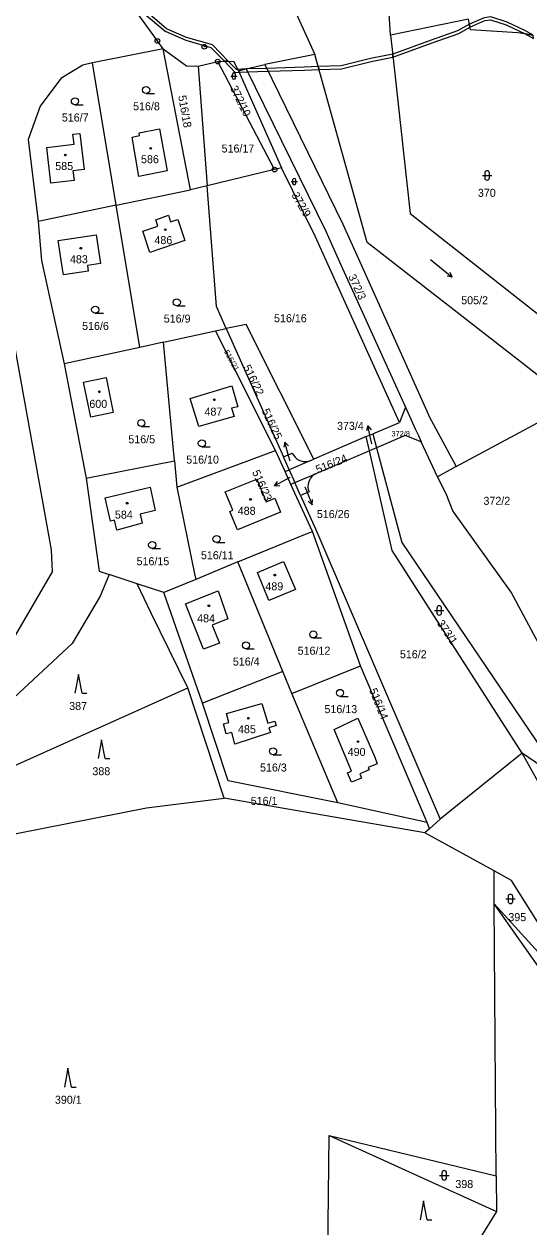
# Model space of a CAD drawing. Extents: x -725728 to -720881, y -1068679 to -1063504.
# Drawn here: x -723636.7 to -723529.4, y -1067279.2 to -1067023.6 of the extents above; entities that cross this region are included whole.
import ezdxf

# ---------------------------------------------------------------- set-up
doc = ezdxf.new("R2010")
doc.units = 0
for name, color, linetype in [('Hranice parcel', 7, 'Continuous'), ('Parcelní čísla', 7, 'Continuous'), ('Pop  PČ popisy', 7, 'Continuous'), ('Věcná břemena k části', 7, 'Continuous'), ('Značky bodu BP', 7, 'Continuous'), ('Značky budov', 7, 'Continuous'), ('Značky kultur', 7, 'Continuous')]:
    doc.layers.add(name, color=color, linetype=linetype)

# ---------------------------------------------------------------- blocks, each defined once
blk = doc.blocks.new('4.02_3')
at = {"layer": 'Značky budov'}
blk.add_circle((-0.001, 0), 0.0175, dxfattribs=at)
blk = doc.blocks.new('4.02_4')
at = {"layer": 'Značky budov'}
blk.add_circle((-0.001, 0), 0.0175, dxfattribs=at)
blk = doc.blocks.new('1029_119')
at = {"layer": 'Pop  PČ popisy'}
for p, q in [((-0.067, 0.292), (-0.094, 0.183)), ((0, 0), (-0.067, 0.292)), ((-0.067, 0.292), (0.004, 0.206))]:
    blk.add_line(p, q, dxfattribs=at)
blk = doc.blocks.new('1029_120')
at = {"layer": 'Pop  PČ popisy'}
for p, q in [((-0.078, 0.29), (-0.1, 0.18)), ((0, 0), (-0.078, 0.29)), ((-0.078, 0.29), (-0.003, 0.206))]:
    blk.add_line(p, q, dxfattribs=at)
blk = doc.blocks.new('1029_121')
at = {"layer": 'Pop  PČ popisy'}
for p, q in [((0, 0), (0.112, -0.278)), ((0.112, -0.278), (0.029, -0.204)), ((0.112, -0.278), (0.121, -0.167))]:
    blk.add_line(p, q, dxfattribs=at)
blk = doc.blocks.new('1029_127')
at = {"layer": 'Pop  PČ popisy'}
for p, q in [((0, 0), (-0.265, -0.141)), ((-0.265, -0.141), (-0.2, -0.05)), ((-0.265, -0.141), (-0.153, -0.138))]:
    blk.add_line(p, q, dxfattribs=at)
blk = doc.blocks.new('3.04_2')
at = {"layer": 'Značky kultur'}
blk.add_line((0.001, 0), (0.176, 0), dxfattribs=at)
blk.add_circle((0.001, 0.075), 0.075, dxfattribs=at)
blk = doc.blocks.new('3.08_1')
at = {"layer": 'Značky kultur'}
for p, q in [((0, 0.4), (-0.075, 0)), ((0.075, 0), (0, 0.4)), ((0.075, 0), (0.175, 0))]:
    blk.add_line(p, q, dxfattribs=at)
blk = doc.blocks.new('3.08_2')
at = {"layer": 'Značky kultur'}
for p, q in [((0, 0.4), (-0.075, 0)), ((0.075, 0), (0, 0.4)), ((0.075, 0), (0.175, 0))]:
    blk.add_line(p, q, dxfattribs=at)
blk = doc.blocks.new('3.16_2')
at = {"layer": 'Značky kultur'}
for p, q in [((-0.1, 0.1), (0.1, 0.1)), ((-0.05, 0.15), (-0.05, 0.05)), ((0.05, 0.05), (0.05, 0.15))]:
    blk.add_line(p, q, dxfattribs=at)
for centre, start, end in [((0, 0.15), 0, 180), ((0, 0.05), 180, 359.9879)]:
    blk.add_arc(centre, 0.05, start, end, dxfattribs=at)
blk = doc.blocks.new('3.04_3')
at = {"layer": 'Značky kultur'}
blk.add_line((0.001, 0), (0.176, 0), dxfattribs=at)
blk.add_circle((0.001, 0.075), 0.075, dxfattribs=at)
blk = doc.blocks.new('8.02_23')
at = {"layer": 'Značky kultur'}
for p, q in [((-0.232, 0.187), (0.234, -0.19)), ((0.234, -0.19), (0.126, -0.168)), ((0.234, -0.19), (0.19, -0.09))]:
    blk.add_line(p, q, dxfattribs=at)
blk = doc.blocks.new('3.16_4')
at = {"layer": 'Značky kultur'}
for p, q in [((-0.067, 0.067), (0.067, 0.067)), ((-0.034, 0.101), (-0.034, 0.033)), ((0.033, 0.033), (0.033, 0.101))]:
    blk.add_line(p, q, dxfattribs=at)
for centre, start, end in [((0, 0.1), 0, 180), ((0, 0.033), 180, 359.9879)]:
    blk.add_arc(centre, 0.0335, start, end, dxfattribs=at)
blk = doc.blocks.new('1.05_1')
at = {"layer": 'Značky bodu BP'}
for radius in [0.05, 0.00303]:
    blk.add_circle((0, 0), radius, dxfattribs=at)

msp = doc.modelspace()

# ---------------------------------------------------------------- linework, layer by layer
at = {"layer": 'Hranice parcel'}
for p, q in [((-723558.8, -1067025.97), (-723559.32, -1067017.61)), ((-723580.24, -1067018.21), (-723574.86, -1067030.13)), ((-723607.15, -1067028.91), (-723622.17, -1067031.86)), ((-723601.32, -1067058.85), (-723607.15, -1067028.91)), ((-723574.86, -1067030.13), (-723585.5, -1067032.24)), ((-723617.14, -1067062.12), (-723622.17, -1067031.86)), ((-723599.69, -1067032.6), (-723595.53, -1067031.6)), ((-723599.69, -1067032.6), (-723597.76, -1067058)), ((-723595.53, -1067031.6), (-723592.17, -1067031.49)), ((-723583.46, -1067054.54), (-723595.53, -1067031.6)), ((-723592.17, -1067031.49), (-723591.13, -1067033.57)), ((-723591.13, -1067033.57), (-723589.52, -1067033.18)), ((-723589.52, -1067033.18), (-723585.5, -1067032.24)), ((-723591.13, -1067033.57), (-723581.98, -1067054.2)), ((-723583.46, -1067054.54), (-723597.76, -1067058)), ((-723581.98, -1067054.2), (-723583.46, -1067054.54)), ((-723617.14, -1067062.12), (-723601.32, -1067058.85)), ((-723597.76, -1067058), (-723601.32, -1067058.85)), ((-723617.14, -1067062.12), (-723633.73, -1067065.55)), ((-723612.07, -1067092.32), (-723617.14, -1067062.12)), ((-723607.06, -1067091.23), (-723596.03, -1067088.84)), ((-723596.03, -1067088.84), (-723593.73, -1067088.34)), ((-723583.25, -1067114.24), (-723596.03, -1067088.84)), ((-723593.73, -1067088.34), (-723581.57, -1067115.58)), ((-723607.06, -1067091.23), (-723612.07, -1067092.32)), ((-723604.76, -1067116.4), (-723607.06, -1067091.23)), ((-723612.07, -1067092.32), (-723628.19, -1067095.82)), ((-723628.19, -1067095.82), (-723623.48, -1067120.08)), ((-723555.61, -1067105), (-723556.86, -1067108.27)), ((-723562.58, -1067110.71), (-723556.86, -1067108.27)), ((-723563.95, -1067111.29), (-723575.07, -1067116.05)), ((-723563.95, -1067111.29), (-723562.58, -1067110.71)), ((-723563.27, -1067114.27), (-723563.95, -1067111.29)), ((-723562.58, -1067110.71), (-723561.79, -1067113.63)), ((-723548.84, -1067119.82), (-723552.27, -1067112.37)), ((-723604.24, -1067122.04), (-723583.25, -1067114.24)), ((-723581.22, -1067118.69), (-723583.25, -1067114.24)), ((-723581.57, -1067115.58), (-723579.69, -1067114.77)), ((-723563.27, -1067114.27), (-723574.53, -1067119.09)), ((-723561.79, -1067113.63), (-723563.27, -1067114.27)), ((-723623.48, -1067120.08), (-723604.76, -1067116.4)), ((-723604.76, -1067116.4), (-723604.24, -1067122.04)), ((-723580.35, -1067118.32), (-723581.57, -1067115.58)), ((-723575.76, -1067116.35), (-723580.35, -1067118.32)), ((-723575.76, -1067116.35), (-723575.07, -1067116.05)), ((-723544.81, -1067117.63), (-723548.84, -1067119.82)), ((-723581.22, -1067118.69), (-723580.35, -1067118.32)), ((-723579.98, -1067121.42), (-723581.22, -1067118.69)), ((-723580.35, -1067118.32), (-723579.13, -1067121.06)), ((-723579.13, -1067121.06), (-723574.53, -1067119.09)), ((-723579.13, -1067121.06), (-723579.98, -1067121.42)), ((-723575.39, -1067131.45), (-723579.98, -1067121.42)), ((-723577.91, -1067123.8), (-723579.13, -1067121.06)), ((-723576.11, -1067123.03), (-723577.91, -1067123.8)), ((-723565.15, -1067160), (-723575.39, -1067131.45)), ((-723591.28, -1067137.88), (-723600.2, -1067141.65)), ((-723581.69, -1067161.16), (-723591.28, -1067137.88)), ((-723612.67, -1067142.57), (-723618.6, -1067140.56)), ((-723606.96, -1067144.39), (-723612.67, -1067142.57)), ((-723600.2, -1067141.65), (-723606.96, -1067144.39)), ((-723598.78, -1067167.88), (-723606.96, -1067144.39)), ((-723581.69, -1067161.16), (-723598.78, -1067167.88)), ((-723579.76, -1067165.85), (-723581.69, -1067161.16)), ((-723579.76, -1067165.85), (-723565.15, -1067160)), ((-723551, -1067193.27), (-723565.15, -1067160)), ((-723646.16, -1067184.47), (-723601.89, -1067164.65)), ((-723594.2, -1067188.05), (-723601.89, -1067164.65)), ((-723569.97, -1067189.11), (-723579.76, -1067165.85)), ((-723530.79, -1067178.52), (-723548.22, -1067192.58)), ((-723510.58, -1067215.06), (-723530.79, -1067178.52)), ((-723521.85, -1067184.71), (-723530.79, -1067178.52)), ((-723551.52, -1067195.47), (-723594.2, -1067188.05)), ((-723551, -1067193.27), (-723569.97, -1067189.11)), ((-723550.54, -1067194.61), (-723551, -1067193.27)), ((-723548.22, -1067192.58), (-723550.54, -1067194.61)), ((-723550.54, -1067194.61), (-723551.52, -1067195.47)), ((-723536.76, -1067203.54), (-723551.52, -1067195.47)), ((-723536.73, -1067210.56), (-723536.76, -1067203.54)), ((-723536.3, -1067268.29), (-723536.73, -1067210.56)), ((-723514.57, -1067234.97), (-723536.73, -1067210.56)), ((-723572.12, -1067284.9), (-723571.84, -1067259.72)), ((-723571.84, -1067259.72), (-723536.3, -1067268.29)), ((-723571.84, -1067259.72), (-723536.24, -1067275.86)), ((-723536.3, -1067268.29), (-723536.24, -1067275.86)), ((-723536.24, -1067275.86), (-723541.11, -1067283.68))]:
    msp.add_line(p, q, dxfattribs=at)
for points in [[(-723607.15, -1067028.91), (-723608.36, -1067027.23), (-723614.17, -1067019.17)], [(-723528.44, -1067026), (-723531.71, -1067025.48), (-723541.8, -1067024.88), (-723542.24, -1067022.58), (-723558.8, -1067025.97)], [(-723558.8, -1067025.97), (-723558.51, -1067028.44), (-723554.6, -1067063.89), (-723499.06, -1067107.54)], [(-723607.15, -1067028.91), (-723602.14, -1067032.48), (-723599.69, -1067032.6)], [(-723504.41, -1067175.48), (-723497.15, -1067143.63), (-723504.41, -1067115.8), (-723526.04, -1067099.39), (-723531.25, -1067095.34), (-723563.79, -1067070.03), (-723574.86, -1067030.13)], [(-723622.17, -1067031.86), (-723624.2, -1067032.36), (-723628.89, -1067035.2), (-723633.32, -1067041.1), (-723635.85, -1067048.19), (-723633.73, -1067065.55)], [(-723589.52, -1067033.18), (-723572.58, -1067067.66), (-723569.35, -1067074.78), (-723555.61, -1067105)], [(-723585.5, -1067032.24), (-723568.92, -1067066.16), (-723566.23, -1067072.13), (-723555.56, -1067095.87), (-723550.41, -1067107.29), (-723549.66, -1067108.69), (-723544.81, -1067117.63)], [(-723606.26, -1067054.84), (-723612.33, -1067056.04), (-723613.75, -1067047.66), (-723612.14, -1067047.34), (-723612.25, -1067046.77), (-723607.94, -1067045.92), (-723606.26, -1067054.84)], [(-723623.94, -1067054.54), (-723626.32, -1067054.81), (-723626.08, -1067056.85), (-723631, -1067057.41), (-723631.84, -1067049.83), (-723626.06, -1067049.17), (-723626.31, -1067047.03), (-723624.82, -1067046.86), (-723623.94, -1067054.54)], [(-723695.14, -1067099.85), (-723688.66, -1067096.62), (-723679.3, -1067096.73), (-723663.12, -1067109.67), (-723659.76, -1067114.67), (-723659, -1067117.71), (-723659.64, -1067127.06), (-723666.81, -1067150.97), (-723667.9, -1067157.17), (-723666.49, -1067161.62), (-723663.45, -1067165.1), (-723645.73, -1067160.97), (-723639.43, -1067155.1), (-723630.63, -1067139.99), (-723630.85, -1067135.32), (-723643.84, -1067063.73), (-723642.77, -1067052.46), (-723647.7, -1067052.84)], [(-723556.86, -1067108.27), (-723568.38, -1067082.91), (-723574.84, -1067068.73), (-723581.98, -1067054.2)], [(-723593.73, -1067088.34), (-723595.82, -1067083.66), (-723597.76, -1067058)], [(-723633.73, -1067065.55), (-723633.01, -1067073.86), (-723628.19, -1067095.82)], [(-723611.45, -1067067.64), (-723608.26, -1067066.57), (-723608.72, -1067065.22), (-723606.03, -1067064.26), (-723605.56, -1067065.66), (-723604.01, -1067065.14), (-723602.5, -1067069.65), (-723609.94, -1067072.14), (-723611.45, -1067067.64)], [(-723628.36, -1067076.89), (-723628.55, -1067075.64), (-723629.45, -1067069.59), (-723621.4, -1067068.39), (-723620.49, -1067074.49), (-723623.24, -1067074.9), (-723623.06, -1067076.1), (-723628.36, -1067076.89)], [(-723575.07, -1067116.05), (-723589.46, -1067087.43), (-723593.73, -1067088.34)], [(-723619.26, -1067098.75), (-723617.73, -1067106.18), (-723622.54, -1067107.17), (-723624.07, -1067099.73), (-723619.26, -1067098.75)], [(-723601.38, -1067103.2), (-723592.57, -1067100.52), (-723591.24, -1067104.92), (-723592.61, -1067105.25), (-723592.07, -1067106.98), (-723599.58, -1067109.12), (-723601.38, -1067103.2)], [(-723555.61, -1067105), (-723553.53, -1067109.62), (-723552.88, -1067111.03), (-723552.27, -1067112.37)], [(-723544.81, -1067117.63), (-723524.63, -1067106.78), (-723523.36, -1067106.09), (-723517.11, -1067117.35), (-723513.54, -1067124.12), (-723502.9, -1067142.97), (-723516.65, -1067149.92), (-723527.27, -1067155.27), (-723533.11, -1067144.33), (-723545.57, -1067127.05), (-723546.98, -1067123.44), (-723548.84, -1067119.82)], [(-723552.27, -1067112.37), (-723555.7, -1067111.05), (-723561.79, -1067113.63)], [(-723579.69, -1067114.77), (-723579.43, -1067115.25), (-723579.09, -1067115.68), (-723578.67, -1067116.04), (-723578.4, -1067116.21), (-723577.9, -1067116.43), (-723577.37, -1067116.56), (-723576.82, -1067116.59), (-723576.28, -1067116.52), (-723575.76, -1067116.35)], [(-723530.79, -1067178.52), (-723558.47, -1067135.44), (-723563.27, -1067114.27)], [(-723561.79, -1067113.63), (-723556.36, -1067133.75), (-723521.85, -1067184.71)], [(-723623.48, -1067120.08), (-723620.75, -1067139.85), (-723618.6, -1067140.56)], [(-723592.93, -1067127.16), (-723592.33, -1067126.92), (-723593.92, -1067123.01), (-723587.24, -1067120.29), (-723585.27, -1067125.15), (-723583.37, -1067124.38), (-723582.17, -1067127.35), (-723584.07, -1067128.12), (-723591.34, -1067131.07), (-723592.93, -1067127.16)], [(-723574.53, -1067119.09), (-723575.01, -1067119.35), (-723575.44, -1067119.7), (-723575.8, -1067120.12), (-723575.96, -1067120.38), (-723576.18, -1067120.88), (-723576.31, -1067121.41), (-723576.35, -1067121.96), (-723576.28, -1067122.51), (-723576.11, -1067123.03)], [(-723611.59, -1067129.67), (-723614.64, -1067130.54), (-723617, -1067131.14), (-723617.5, -1067129.05), (-723618.32, -1067129.25), (-723619.48, -1067124.27), (-723609.93, -1067121.99), (-723608.81, -1067126.98), (-723612.04, -1067127.75), (-723611.59, -1067129.67)], [(-723604.24, -1067122.04), (-723600.46, -1067140.41), (-723600.2, -1067141.65)], [(-723577.91, -1067123.8), (-723574.48, -1067131.49), (-723548.22, -1067192.58)], [(-723591.28, -1067137.88), (-723576.86, -1067132.02), (-723575.39, -1067131.45)], [(-723581.52, -1067137.83), (-723579.03, -1067143.75), (-723584.69, -1067146.09), (-723587.1, -1067140.12), (-723581.52, -1067137.83)], [(-723618.6, -1067140.56), (-723620.53, -1067145.19), (-723626.51, -1067155.26), (-723648.22, -1067175.43)], [(-723601.89, -1067164.65), (-723609.72, -1067148.75), (-723612.67, -1067142.57)], [(-723602.38, -1067146.81), (-723595.44, -1067144.07), (-723593.35, -1067149.97), (-723596.71, -1067151.31), (-723595.19, -1067155.13), (-723598.55, -1067156.46), (-723602.38, -1067146.81)], [(-723569.97, -1067189.11), (-723593.32, -1067184.38), (-723598.78, -1067167.88)], [(-723594.33, -1067172.3), (-723593.16, -1067171.98), (-723593.67, -1067170.13), (-723586.15, -1067167.94), (-723584.91, -1067172.17), (-723583.36, -1067171.72), (-723583.09, -1067172.66), (-723584.64, -1067173.12), (-723584.34, -1067174.15), (-723591.88, -1067176.64), (-723592.57, -1067174.11), (-723593.74, -1067174.43), (-723594.33, -1067172.3)], [(-723570.76, -1067173.51), (-723565.73, -1067171.12), (-723562.15, -1067179.36), (-723561.63, -1067180.8), (-723563.54, -1067181.6), (-723563.35, -1067182.07), (-723565.33, -1067182.9), (-723564.96, -1067183.87), (-723567.06, -1067184.66), (-723567.91, -1067182.68), (-723567.07, -1067182.33), (-723567.37, -1067181.67), (-723570.76, -1067173.51)], [(-723643.4, -1067196.58), (-723610.69, -1067190.13), (-723594.2, -1067188.05)], [(-723514.57, -1067234.97), (-723533.08, -1067205.56), (-723536.76, -1067203.54)], [(-723487.5, -1067292), (-723497.56, -1067266.08), (-723536.73, -1067210.56)]]:
    msp.add_lwpolyline(points, dxfattribs=at)
at = {"layer": 'Pop  PČ popisy'}
for p, q in [((-723562.74, -1067112.82), (-723562.95, -1067111.91)), ((-723580.16, -1067116.49), (-723580.48, -1067115.33)), ((-723580.2, -1067119.97), (-723580.82, -1067120.3)), ((-723576.99, -1067121.92), (-723576.57, -1067122.96))]:
    msp.add_line(p, q, dxfattribs=at)
at = {"layer": 'Věcná břemena k části'}
for points in [[(-723615.31, -1067016.58), (-723612.92, -1067019.9), (-723606.74, -1067025.17), (-723602.34, -1067027.05), (-723596.97, -1067028.59), (-723594.1, -1067031.55), (-723593.29, -1067031.53), (-723596.65, -1067028.05), (-723602.14, -1067026.49), (-723606.42, -1067024.65), (-723612.47, -1067019.49), (-723614.53, -1067016.63), (-723610, -1067011.8), (-723610.29, -1067011.27)], [(-723542.03, -1067023.68), (-723541.91, -1067024.3), (-723538.73, -1067022.9), (-723537.55, -1067022.76), (-723534.22, -1067023.81), (-723530.17, -1067025.72), (-723528.44, -1067026), (-723530.27, -1067024.98), (-723534, -1067023.25), (-723537.49, -1067022.14), (-723538.89, -1067022.32)], [(-723558.27, -1067030.64), (-723549.94, -1067027.63), (-723544.29, -1067025.64), (-723541.91, -1067024.3), (-723542.03, -1067023.68), (-723544.53, -1067025.1), (-723550.14, -1067027.07), (-723558.33, -1067030.04)], [(-723530.17, -1067025.72), (-723528.38, -1067026.72), (-723528.44, -1067026)], [(-723574.15, -1067032.69), (-723573.98, -1067033.29), (-723569.22, -1067033.12), (-723562.88, -1067031.56), (-723558.27, -1067030.64), (-723558.33, -1067030.04), (-723563.02, -1067030.98), (-723569.3, -1067032.52)], [(-723594.1, -1067031.55), (-723591.81, -1067033.91), (-723590.99, -1067033.88), (-723589.21, -1067033.82), (-723584.8, -1067033.67), (-723577.12, -1067033.4), (-723573.98, -1067033.29), (-723574.15, -1067032.69), (-723577.14, -1067032.8), (-723585.09, -1067033.08), (-723589.52, -1067033.18), (-723591.13, -1067033.57), (-723591.27, -1067033.3), (-723591.57, -1067033.31), (-723593.29, -1067031.53)], [(-723591.27, -1067033.3), (-723591.13, -1067033.57), (-723589.52, -1067033.18)]]:
    msp.add_lwpolyline(points, close=True, dxfattribs=at)

# ---------------------------------------------------------------- block references
at = {"layer": 'Pop  PČ popisy', "xscale": 10, "yscale": 10}
for name, p in [('1029_119', (-723562.95, -1067111.91)), ('1029_120', (-723580.48, -1067115.33)), ('1029_127', (-723580.82, -1067120.3)), ('1029_121', (-723576.57, -1067122.96))]:
    msp.add_blockref(name, p, dxfattribs=at)
at = {"layer": 'Značky bodu BP', "xscale": 10, "yscale": 10}
for p in [(-723608.36, -1067027.23), (-723598.39, -1067028.45), (-723595.53, -1067031.6), (-723583.46, -1067054.54)]:
    msp.add_blockref('1.05_1', p, dxfattribs=at)
at = {"layer": 'Značky budov', "xscale": 10, "yscale": 10}
for name, p in [('4.02_3', (-723627.93, -1067051.46)), ('4.02_3', (-723609.78, -1067050.04)), ('4.02_3', (-723606.67, -1067067.33)), ('4.02_3', (-723624.64, -1067071.25)), ('4.02_3', (-723620.68, -1067101.75)), ('4.02_3', (-723596.24, -1067103.45)), ('4.02_4', (-723614.77, -1067125.43)), ('4.02_4', (-723588.54, -1067124.63)), ('4.02_3', (-723583.39, -1067140.7)), ('4.02_3', (-723597.43, -1067147.21)), ('4.02_3', (-723589.02, -1067171.1)), ('4.02_3', (-723565.7, -1067176.08))]:
    msp.add_blockref(name, p, dxfattribs=at)
at = {"layer": 'Značky kultur', "xscale": 10, "yscale": 10}
for name, p in [('3.16_4', (-723592.09, -1067035.36)), ('3.04_3', (-723610.76, -1067038.4)), ('3.04_2', (-723625.91, -1067040.79)), ('3.16_4', (-723579.27, -1067057.78)), ('3.16_2', (-723538.25, -1067056.79)), ('8.02_23', (-723548.01, -1067075.51)), ('3.04_2', (-723604.24, -1067083.51)), ('3.04_2', (-723621.6, -1067085.07)), ('3.04_3', (-723611.77, -1067109.15)), ('3.04_2', (-723598.92, -1067113.46)), ('3.04_2', (-723595.8, -1067133.77)), ('3.04_2', (-723609.48, -1067135.05)), ('3.16_2', (-723548.44, -1067149.21)), ('3.04_2', (-723575.23, -1067154.06)), ('3.04_2', (-723589.55, -1067156.36)), ('3.08_1', (-723625.14, -1067165.8)), ('3.04_2', (-723569.53, -1067166.47)), ('3.08_2', (-723620.21, -1067179.66)), ('3.04_2', (-723583.77, -1067178.87)), ('3.16_2', (-723533.31, -1067210.49)), ('3.08_1', (-723627.38, -1067249.45)), ('3.16_2', (-723547.36, -1067269.21)), ('3.08_2', (-723551.76, -1067277.65))]:
    msp.add_blockref(name, p, dxfattribs=at)

# ---------------------------------------------------------------- texts
at = {"layer": 'Parcelní čísla'}
for s, height, rotation, p in [('372/10', 1.7, 296, (-723592.96, -1067037.23)), ('516/18', 1.7, 280, (-723603.95, -1067038.92)), ('372/9', 1.7, 300, (-723579.91, -1067059.94)), ('372/3', 1.7, 295, (-723567.84, -1067077.27)), ('516/21', 1.14, 299, (-723594.24, -1067093.25)), ('516/22', 1.7, 296, (-723590.19, -1067096.51)), ('516/25', 1.7, 295, (-723586.23, -1067105.8)), ('516/24', 1.7, 22, (-723574.27, -1067119.13)), ('516/23', 1.7, 294, (-723588.27, -1067118.8)), ('373/1', 1.7, 304, (-723549.01, -1067150.92)), ('516/14', 1.7, 292, (-723563.37, -1067165.12))]:
    msp.add_text(s, height=height, rotation=rotation, dxfattribs=at).set_placement(p)
for s, height, p in [('516/8', 1.7, (-723613.53, -1067041.95)), ('516/7', 1.7, (-723628.68, -1067044.34)), ('516/17', 1.7, (-723594.71, -1067050.93)), ('585', 1.7, (-723630.07, -1067054.65)), ('586', 1.7, (-723611.84, -1067053.2)), ('370', 1.7, (-723540.22, -1067060.34)), ('486', 1.7, (-723608.99, -1067070.39)), ('483', 1.7, (-723626.95, -1067074.45)), ('505/2', 1.7, (-723543.77, -1067083.16)), ('516/6', 1.7, (-723624.37, -1067088.62)), ('516/9', 1.7, (-723607.01, -1067087.06)), ('516/16', 1.7, (-723583.56, -1067086.98)), ('600', 1.7, (-723622.83, -1067105.17)), ('487', 1.7, (-723598.35, -1067106.82)), ('373/4', 1.7, (-723570.17, -1067109.84)), ('372/8', 1.14, (-723558.6, -1067111.23)), ('516/5', 1.7, (-723614.54, -1067112.7)), ('516/10', 1.7, (-723602.23, -1067117.01)), ('372/2', 1.7, (-723539.04, -1067125.77)), ('584', 1.7, (-723617.39, -1067128.7)), ('488', 1.7, (-723591.28, -1067127.89)), ('516/26', 1.7, (-723574.46, -1067128.58)), ('516/11', 1.7, (-723599.11, -1067137.32)), ('516/15', 1.7, (-723612.79, -1067138.6)), ('489', 1.7, (-723585.4, -1067143.93)), ('484', 1.7, (-723599.91, -1067150.73)), ('516/12', 1.7, (-723578.54, -1067157.61)), ('516/4', 1.7, (-723592.32, -1067159.91)), ('516/2', 1.7, (-723556.8, -1067158.36)), ('387', 1.7, (-723627.11, -1067169.35)), ('516/13', 1.7, (-723572.84, -1067170.02)), ('485', 1.7, (-723591.23, -1067174.28)), ('490', 1.7, (-723567.9, -1067179.11)), ('388', 1.7, (-723622.18, -1067183.21)), ('516/3', 1.7, (-723586.54, -1067182.42)), ('516/1', 1.7, (-723588.52, -1067189.51)), ('395', 1.7, (-723533.74, -1067214.21)), ('390/1', 1.7, (-723630.15, -1067253)), ('398', 1.7, (-723545.01, -1067270.91))]:
    msp.add_text(s, height=height, dxfattribs=at).set_placement(p)

doc.saveas('drawing.dxf')
